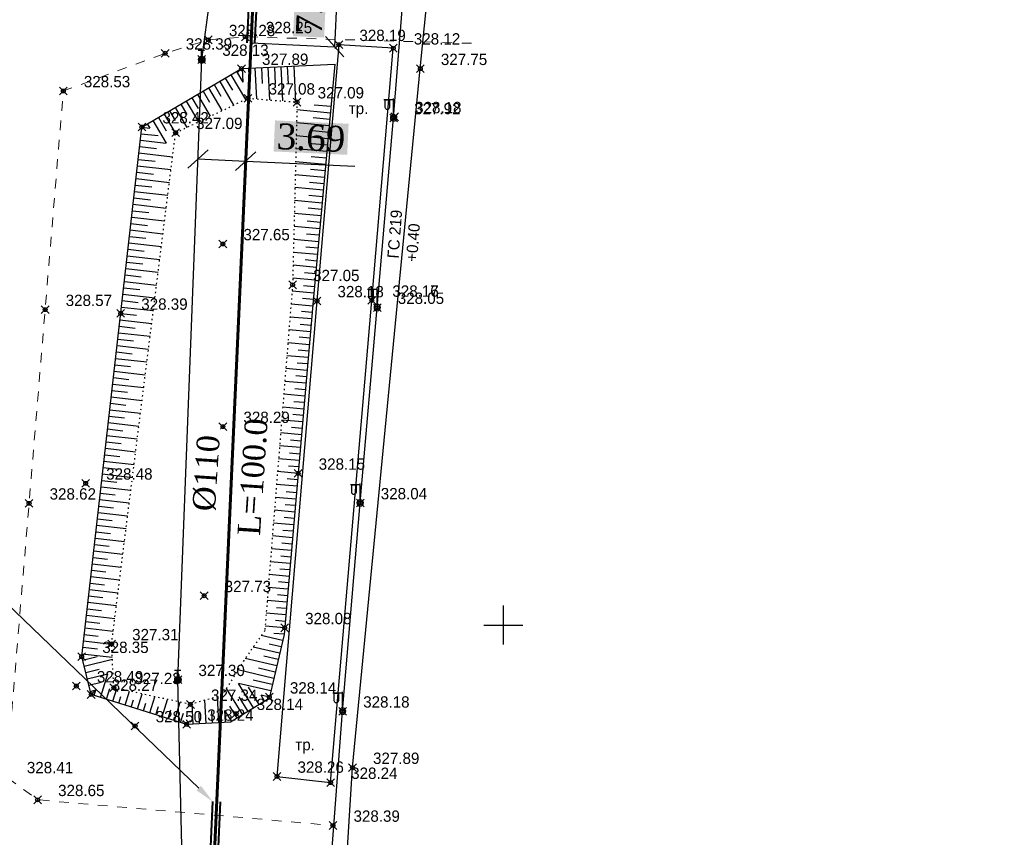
# Model space of a CAD drawing. Header units: metres. Extents: x 703769 to 722343, y 4313031 to 4317457.
# Tile 340 of 409: x 708291 to 708367, y 4315712 to 4315775. Entities that reach past the tile are written whole.
import ezdxf
from ezdxf import colors
from ezdxf.entities.mleader import LeaderData, LeaderLine
from ezdxf.math import Vec2, Vec3

# ---------------------------------------------------------------- set-up
doc = ezdxf.new("R2010")
doc.units = ezdxf.units.M
doc.header["$LTSCALE"] = 0.5
doc.header["$PDMODE"] = 35
doc.header["$PDSIZE"] = 0.3
for name, pattern in [('Auto_Street_NotBorder_Line_m1', [3, 1.5, -1.5]), ('ДОРОГИ_СТРОЯЩ', [9, 8, -1]), ('Контура низ откосов  Штриховая 0.1-0.5 - - - - - - -', [0.6, 0.1, -0.5])]:
    doc.linetypes.add(name, pattern=pattern)
for name, color, linetype in [('(001) Сетка', 92, 'Continuous'), ('(004) Точки рельефа', 7, 'Continuous'), ('(013) Газ', 30, 'ИК_Газопровод -------г--------'), ('(016) Кабель', 1, 'Continuous'), ('(019) Связь', 3, 'ИК_КАБ_СВЯЗИ'), ('(022) Возд. Линии', 7, 'Continuous'), ('(025) Дорога', 7, 'Continuous'), ('(035) Откосы', 7, 'Continuous'), ('annotation', 251, 'Continuous')]:
    doc.layers.add(name, color=color, linetype=linetype)
doc.layers.add('AUTO#_ROADS_EXIST_L', color=7, linetype='Continuous', lineweight=15, true_color=0x000000)
doc.layers.add('ВОДОПРОВОД текст', color=7, linetype='Continuous', lineweight=50)
doc.styles.add('BM-431', font='txt')
doc.styles.add('D-431', font='txt')
doc.styles.get("Standard").update_dxf_attribs({"font": 'times.ttf'})
doc.styles.add('Times New Roman', font='times.ttf')
doc.linetypes.add('GAZ_VOZDUSH', pattern='A,1,-2,["~",Standard,S=3,R=0,X=-1.5,Y=-1.5],-1,10', length=14)
doc.linetypes.add('ИК_Газопровод -------г--------', pattern='A,9,-0.6,["Г",Standard,S=1.2,R=0,X=0,Y=-0.6],-1.2', length=10.8)
doc.linetypes.add('ИК_КАБ_СВЯЗИ', pattern='A,4,["o",Standard,S=0.5,R=0,X=0,Y=-0.125],4,-2', length=10)
doc.linetypes.add('ИК_Э_КАБ_ВН', pattern='A,8,-2,["<<",Standard,S=1,R=0,X=0,Y=-0.5],8,[">>",Standard,S=1,R=0,X=-1,Y=-0.5],-2', length=20)
doc.linetypes.add('ИК_Э_КАБ_НН', pattern='A,8,-2,["<",Standard,S=1,R=0,X=0,Y=-0.5],8,[">",Standard,S=1,R=0,X=-0.5,Y=-0.5],-2', length=20)
doc.dimstyles.new('300', dxfattribs={"dimtxt": 2, "dimasz": 1.5, "dimexe": 0, "dimexo": 0, "dimgap": 1, "dimtad": 1, "dimzin": 0, "dimdsep": 46, "dimtxsty": 'Standard', "dimblk": 'OBLIQUE', "dimcen": 0, "dimclrd": 1, "dimclre": 1, "dimclrt": 1, "dimadec": 1, "dimazin": 0, "dimtfac": 1, "dimtofl": 0, "dimtmove": 0, "dimatfit": 3, "dimfxl": 3, "dimtfill": 2, "dimtfillclr": 7, "dimtolj": 1, "dimtzin": 0, "dimlwd": 25, "dimlwe": -1, "dimarcsym": 0})

# ---------------------------------------------------------------- blocks, each defined once
blk = doc.blocks.new('*X145')
at = {"color": 0}
for p, q in [((9.5, 5.08), (10.49, 5.08)), ((9.5, 5.07), (10.49, 5.07)), ((9.5, 5.06), (10.49, 5.06)), ((9.5, 5.05), (10.49, 5.05)), ((9.5, 5.04), (10.49, 5.04)), ((9.5, 5.03), (10.49, 5.03)), ((9.5, 5.02), (10.5, 5.02)), ((9.5, 5.01), (10.5, 5.01)), ((9.5, 5), (10.5, 5)), ((9.5, 4.99), (10.5, 4.99)), ((9.5, 4.98), (10.5, 4.98)), ((9.5, 4.97), (10.5, 4.97)), ((9.5, 4.96), (10.49, 4.96)), ((9.5, 4.95), (10.49, 4.95)), ((9.5, 4.94), (10.49, 4.94)), ((9.5, 4.93), (10.49, 4.93)), ((9.5, 4.92), (10.49, 4.92)), ((9.5, 4.91), (10.49, 4.91)), ((9.5, 4.9), (10.49, 4.9)), ((9.51, 5.12), (10.48, 5.12)), ((9.51, 5.11), (10.48, 5.11)), ((9.51, 5.1), (10.48, 5.1)), ((9.51, 5.09), (10.49, 5.09)), ((9.51, 4.89), (10.49, 4.89)), ((9.51, 4.88), (10.48, 4.88)), ((9.51, 4.87), (10.48, 4.87)), ((9.51, 4.86), (10.48, 4.86)), ((9.52, 5.16), (10.47, 5.16)), ((9.52, 5.15), (10.47, 5.15)), ((9.52, 5.14), (10.47, 5.14)), ((9.52, 5.13), (10.48, 5.13)), ((9.52, 4.85), (10.48, 4.85)), ((9.52, 4.84), (10.47, 4.84)), ((9.52, 4.83), (10.47, 4.83)), ((9.53, 5.18), (10.46, 5.18)), ((9.53, 5.17), (10.46, 5.17)), ((9.53, 4.82), (10.47, 4.82)), ((9.53, 4.81), (10.46, 4.81)), ((9.53, 4.8), (10.46, 4.8)), ((9.54, 5.2), (10.45, 5.2)), ((9.54, 5.19), (10.46, 5.19)), ((9.54, 4.79), (10.45, 4.79)), ((9.54, 4.78), (10.45, 4.78)), ((9.55, 5.22), (10.44, 5.22)), ((9.55, 5.21), (10.45, 5.21)), ((9.55, 4.77), (10.44, 4.77)), ((9.55, 4.76), (10.44, 4.76)), ((9.56, 5.24), (10.43, 5.24)), ((9.56, 5.23), (10.44, 5.23)), ((9.56, 4.75), (10.43, 4.75)), ((9.56, 4.74), (10.43, 4.74)), ((9.57, 5.26), (10.42, 5.26)), ((9.57, 5.25), (10.43, 5.25)), ((9.57, 4.73), (10.42, 4.73)), ((9.58, 5.27), (10.41, 5.27)), ((9.58, 4.72), (10.41, 4.72)), ((9.58, 4.71), (10.41, 4.71)), ((9.59, 5.29), (10.4, 5.29)), ((9.59, 5.28), (10.41, 5.28)), ((9.59, 4.7), (10.4, 4.7)), ((9.6, 5.3), (10.39, 5.3)), ((9.6, 4.69), (10.39, 4.69)), ((9.61, 5.31), (10.38, 5.31)), ((9.61, 4.68), (10.39, 4.68)), ((9.61, 4.67), (10.38, 4.67)), ((9.62, 5.32), (10.37, 5.32)), ((9.62, 4.66), (10.37, 4.66)), ((9.63, 5.33), (10.37, 5.33)), ((9.63, 4.65), (10.36, 4.65)), ((9.64, 5.34), (10.36, 5.34)), ((9.64, 4.64), (10.35, 4.64)), ((9.65, 5.35), (10.35, 5.35)), ((9.65, 4.63), (10.34, 4.63)), ((9.66, 5.36), (10.34, 5.36)), ((9.66, 4.62), (10.33, 4.62)), ((9.67, 5.37), (10.32, 5.37)), ((9.67, 4.61), (10.32, 4.61)), ((9.68, 5.38), (10.31, 5.38)), ((9.69, 5.39), (10.3, 5.39)), ((9.69, 4.6), (10.31, 4.6)), ((9.7, 4.59), (10.29, 4.59)), ((9.71, 5.4), (10.29, 5.4)), ((9.71, 4.58), (10.28, 4.58)), ((9.72, 5.41), (10.27, 5.41)), ((9.73, 4.57), (10.26, 4.57)), ((9.74, 5.42), (10.26, 5.42)), ((9.75, 5.43), (10.24, 5.43)), ((9.77, 5.44), (10.22, 5.44)), ((9.79, 5.45), (10.2, 5.45)), ((9.82, 5.46), (10.18, 5.46)), ((9.85, 5.47), (10.15, 5.47)), ((9.88, 5.48), (10.11, 5.48)), ((9.94, 5.49), (10.05, 5.49)), ((9.75, 4.56), (10.25, 4.56)), ((9.76, 4.55), (10.23, 4.55)), ((9.78, 4.54), (10.21, 4.54)), ((9.81, 4.53), (10.18, 4.53)), ((9.83, 4.52), (10.16, 4.52)), ((9.87, 4.51), (10.12, 4.51)), ((9.91, 4.5), (10.08, 4.5))]:
    blk.add_line(p, q, dxfattribs=at)
blk = doc.blocks.new('I01070')
at = {"color": 0}
blk.add_circle((0.05, 0.03), 0.5, dxfattribs=at)
blk.add_blockref('*X145', (-9.95, -4.96), dxfattribs=at)
blk = doc.blocks.new('I0195')
at = {"layer": '(016) Кабель', "color": 0, "linetype": 'ИК_Э_КАБ_ВН'}
for p, q in [((-0.275, 0.74), (0.225, 0.74)), ((-0.025, 0.24), (-0.025, 0.74))]:
    blk.add_line(p, q, dxfattribs=at)
at = {"layer": '(016) Кабель', "color": 0, "linetype": 'ИК_Э_КАБ_ВН', "xscale": 0.5, "yscale": 0.5, "zscale": 0.5}
blk.add_blockref('I01070', (-0.025, -0.01), dxfattribs=at)
blk = doc.blocks.new('f')
at = {"layer": '(022) Возд. Линии'}
for points in [[(0, 0.25), (0, 1.5)], [(0, 1.4), (0.75, 1.4)]]:
    blk.add_lwpolyline(points, dxfattribs=at)
blk.add_lwpolyline([(0.4875, 0.65), (0.4875, 0.65, 0.4142136), (0.65, 0.8125), (0.65, 1.4), (0.325, 1.4), (0.325, 0.8125, 0.4142136)], format="xyb", close=True, dxfattribs=at)
blk.add_circle((0, 0), 0.25, dxfattribs=at)
blk = doc.blocks.new('Setka')
at = {"layer": '(001) Сетка'}
for p, q in [((0, 1.5), (0, -1.5)), ((-1.5, 0), (1.5, 0))]:
    blk.add_line(p, q, dxfattribs=at)
blk = doc.blocks.new('_Oblique')
at = {"color": 0, "linetype": 'ByBlock', "lineweight": -2}
blk.add_line((-0.5, -0.5), (0.5, 0.5), dxfattribs=at)
blk = doc.blocks.new('*D529')
at = {"color": 1, "lineweight": 25, "transparency": 16777216}
for p, q in [((708304.892, 4315764.439), (708308.582, 4315764.272)), ((708308.582, 4315764.272), (708316.994, 4315763.891))]:
    blk.add_line(p, q, dxfattribs=at)
at = {"layer": 'Defpoints', "color": 0, "lineweight": 40, "transparency": 16777216}
for p in [(708304.892, 4315764.439, 325.431), (708308.582, 4315764.272), (708308.582, 4315764.272)]:
    blk.add_point(p, dxfattribs=at)
at = {"color": 1, "lineweight": 25, "transparency": 16777216, "xscale": 1.5, "yscale": 1.5, "zscale": 1.5}
for p, rotation in [((708304.892, 4315764.439), 177.4041943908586), ((708308.582, 4315764.272), 357.4041943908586)]:
    blk.add_blockref('_Oblique', p, dxfattribs=dict(at, rotation=rotation))
at = {"color": 1, "lineweight": 40, "transparency": 16777216, "insert": (708313.629, 4315766.066), "char_height": 2, "attachment_point": 5, "rotation": 357.40419, "bg_fill": 1, "box_fill_scale": 1.1, "bg_fill_color": 7, "bg_fill_true_color": 16777215, "bg_fill_transparency": 0}
blk.add_mtext('\\A1;3.69', dxfattribs=at)
blk = doc.blocks.new('*D548')
at = {"color": 1, "transparency": 16777216}
for p, q in [((708309.314, 4315780.415), (708315.765, 4315780.122)), ((708308.996, 4315773.4), (708315.447, 4315773.107))]:
    blk.add_line(p, q, dxfattribs=at)
at = {"color": 1, "lineweight": 25, "transparency": 16777216}
blk.add_line((708315.765, 4315780.122), (708315.447, 4315773.107), dxfattribs=at)
at = {"layer": 'Defpoints', "color": 0, "lineweight": 40, "transparency": 16777216}
for p in [(708309.314, 4315780.415), (708308.996, 4315773.4), (708315.447, 4315773.107)]:
    blk.add_point(p, dxfattribs=at)
at = {"color": 1, "lineweight": 25, "transparency": 16777216, "xscale": 1.5, "yscale": 1.5, "zscale": 1.5}
for p, rotation in [((708315.765, 4315780.122), 87.40419439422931), ((708315.447, 4315773.107), 267.4041943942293)]:
    blk.add_blockref('_Oblique', p, dxfattribs=dict(at, rotation=rotation))
at = {"color": 1, "lineweight": 40, "transparency": 16777216, "insert": (708313.587, 4315776.706), "char_height": 2, "attachment_point": 5, "rotation": 87.40419, "bg_fill": 1, "box_fill_scale": 1.1, "bg_fill_color": 7, "bg_fill_true_color": 16777215, "bg_fill_transparency": 0}
blk.add_mtext('\\A1;7.02', dxfattribs=at)

msp = doc.modelspace()

# ---------------------------------------------------------------- linework, layer by layer
at = {"layer": '(013) Газ', "linetype": 'GAZ_VOZDUSH', "elevation": 324.816, "flags": 128}
msp.add_lwpolyline([(708293.165, 4315421.558), (708293.434, 4315426.044), (708297.716, 4315485.96), (708299.668, 4315508.577), (708302.24, 4315538.464), (708309.527, 4315632.96), (708316.081, 4315705.444), (708316.824, 4315717.447), (708322.062, 4315771.409), (708325.306, 4315803.846), (708325.824, 4315815.814), (708330.36, 4315869.098), (708333.801, 4315903.034), (708336.798, 4315930.914), (708339.728, 4315977.872), (708351.364, 4316115.034), (708352.677, 4316127.049)], dxfattribs=at)
at = {"layer": '(016) Кабель', "linetype": 'ИК_Э_КАБ_НН', "elevation": 326.597, "flags": 128}
msp.add_lwpolyline([(708249.985, 4314981.479), (708250.82, 4314994.453), (708251.559, 4315005.82), (708252.37, 4315018.441), (708253.053, 4315029.231), (708253.787, 4315042.038), (708254.637, 4315054.862), (708255.635, 4315071.329), (708256.598, 4315086.747), (708257.467, 4315101.098), (708258.354, 4315115.971), (708259.411, 4315132.067), (708260.336, 4315147.885), (708261.397, 4315163.669), (708264.541, 4315183.982), (708266.176, 4315199.034), (708267.362, 4315213.475), (708268.374, 4315229.02), (708269.845, 4315242.198), (708271.828, 4315255.337), (708273.674, 4315269.524), (708275.505, 4315283.281), (708277.38, 4315297.394), (708281.752, 4315326.597), (708283.598, 4315341.056), (708285.41, 4315355.306), (708287.069, 4315373.866), (708288.446, 4315388.958), (708289.84, 4315403.858), (708291.182, 4315418.537), (708292.537, 4315433.784), (708294.032, 4315449.283), (708295.507, 4315463.66), (708296.078, 4315478.064), (708297.37, 4315493.303), (708298.657, 4315508.657), (708299.851, 4315523.654), (708301.076, 4315538.719), (708302.334, 4315553.605), (708303.538, 4315568.681), (708306.01, 4315599.024), (708308.439, 4315629.26), (708310.925, 4315659.518), (708314.819, 4315705.429), (708316.066, 4315721.797), (708317.423, 4315737.878), (708318.736, 4315752.964), (708319.999, 4315767.605), (708321.351, 4315784.629), (708322.651, 4315800.258), (708323.922, 4315814.9), (708325.202, 4315828.081), (708326.515, 4315842.883), (708327.984, 4315858.663), (708329.163, 4315872.867), (708330.365, 4315887.889), (708331.555, 4315902.908), (708332.679, 4315917.08), (708333.897, 4315932.711), (708335.115, 4315947.857), (708336.225, 4315962.741), (708337.469, 4315977.821), (708338.545, 4315992.145), (708339.663, 4316007.377), (708340.941, 4316022.682), (708342.079, 4316037.728), (708343.178, 4316052.432), (708344.309, 4316067.191), (708345.452, 4316082.234), (708346.637, 4316096.926), (708347.806, 4316111.892), (708349.626, 4316127.437), (708351.153, 4316141.846), (708352.719, 4316156.666), (708355.709, 4316187.043), (708356.969, 4316201.735), (708358.286, 4316216.561), (708359.517, 4316231.321), (708360.786, 4316246.466), (708362.123, 4316261.412), (708363.033, 4316272.851), (708364.289, 4316286.262), (708365.798, 4316301.906), (708367.145, 4316317.788)], dxfattribs=at)
at = {"layer": '(019) Связь', "elevation": 325.431, "flags": 128}
msp.add_lwpolyline([(708153.006, 4314105.043), (708156.993, 4314142.734), (708156.993, 4314142.734), (708174.147, 4314200.184), (708174.323, 4314203.958), (708195.362, 4314453.153), (708204.073, 4314563.084), (708218.911, 4314738.478), (708226.164, 4314758.135), (708236.601, 4314958.674), (708237.563, 4314979.166), (708241.532, 4315051.931), (708251.542, 4315144.303), (708253.161, 4315164.518), (708257.428, 4315233.645), (708258.881, 4315245.481), (708269.326, 4315369.847), (708270.394, 4315382.606), (708278.265, 4315465.509), (708280.616, 4315477.921), (708295.324, 4315641.488), (708303.766, 4315706.848), (708303.348, 4315724.234), (708305.187, 4315772.118), (708306.696, 4315783.119), (708308.615, 4315806.312), (708309.889, 4315815.038), (708320.552, 4315934.795), (708321.594, 4315946.168), (708336.888, 4316115.682), (708345.287, 4316227.711), (708346.981, 4316228.783), (708355.083, 4316230.156), (708358.134, 4316229.662)], dxfattribs=at)
at = {"layer": '(025) Дорога', "elevation": 327.961, "flags": 128}
msp.add_lwpolyline([(708310.994, 4315716.763), (708315.137, 4315716.294), (708318.317, 4315753.517), (708319.977, 4315772.991), (708315.774, 4315773.259), (708314.079, 4315753.478), (708310.994, 4315716.763)], dxfattribs=at)
at = {"layer": '(035) Откосы'}
for p, q in [((708308.303, 4315771.418, 327.949), (708308.353, 4315770.358, 327.949)), ((708308.801, 4315771.442, 327.949), (708308.856, 4315770.279, 327.949)), ((708309.299, 4315771.466, 327.949), (708309.413, 4315769.075, 327.949)), ((708309.797, 4315771.49, 327.949), (708309.856, 4315770.263, 327.949)), ((708310.295, 4315771.514, 327.949), (708310.416, 4315768.996, 327.949)), ((708310.794, 4315771.537, 327.949), (708310.855, 4315770.247, 327.949)), ((708311.292, 4315771.561, 327.949), (708311.418, 4315768.917, 327.949)), ((708311.79, 4315771.585, 327.949), (708311.855, 4315770.231, 327.949)), ((708312.288, 4315771.609, 327.949), (708312.421, 4315768.838, 327.949)), ((708307.006, 4315770.682, 327.949), (708307.555, 4315769.748, 327.949)), ((708307.436, 4315770.935, 327.949), (708308.555, 4315769.029, 327.949)), ((708307.866, 4315771.187, 327.949), (708308.353, 4315770.358, 327.949)), ((708305.715, 4315769.924, 327.949), (708306.747, 4315768.168, 327.949)), ((708306.146, 4315770.177, 327.949), (708306.672, 4315769.28, 327.949)), ((708306.576, 4315770.43, 327.949), (708307.651, 4315768.598, 327.949)), ((708304.425, 4315769.166, 327.949), (708304.908, 4315768.344, 327.949)), ((708304.855, 4315769.419, 327.949), (708305.843, 4315767.738, 327.949)), ((708305.285, 4315769.672, 327.949), (708305.79, 4315768.812, 327.949)), ((708303.135, 4315768.409, 327.949), (708304.035, 4315766.877, 327.949)), ((708303.565, 4315768.661, 327.949), (708304.026, 4315767.877, 327.949)), ((708303.995, 4315768.914, 327.949), (708304.939, 4315767.307, 327.949)), ((708315.174, 4315768.48, 327.949), (708313.86, 4315768.601, 327.949)), ((708301.845, 4315767.651, 327.949), (708302.452, 4315766.617, 327.949)), ((708302.275, 4315767.903, 327.949), (708303.13, 4315766.446, 327.949)), ((708302.705, 4315768.156, 327.949), (708303.144, 4315767.409, 327.949)), ((708315.128, 4315767.983, 327.949), (708312.534, 4315768.221, 327.949)), ((708315.083, 4315767.487, 327.949), (708313.802, 4315767.604, 327.949)), ((708300.566, 4315766.885, 327.949), (708301.178, 4315766.816, 327.949)), ((708300.984, 4315767.145, 327.949), (708301.178, 4315766.816, 327.949)), ((708301.415, 4315767.398, 327.949), (708302.43, 4315765.669, 327.949)), ((708315.037, 4315766.99, 327.949), (708312.509, 4315767.222, 327.949)), ((708300.51, 4315766.39, 327.949), (708301.816, 4315766.241, 327.949)), ((708314.946, 4315765.997, 327.949), (708312.485, 4315766.222, 327.949)), ((708314.992, 4315766.493, 327.949), (708313.744, 4315766.608, 327.949)), ((708300.397, 4315765.398, 327.949), (708301.698, 4315765.251, 327.949)), ((708300.454, 4315765.894, 327.949), (708302.43, 4315765.669, 327.949)), ((708314.9, 4315765.5, 327.949), (708313.686, 4315765.611, 327.949)), ((708300.341, 4315764.903, 327.949), (708302.936, 4315764.608, 327.949)), ((708314.855, 4315765.003, 327.949), (708312.46, 4315765.223, 327.949)), ((708314.809, 4315764.506, 327.949), (708313.628, 4315764.615, 327.949)), ((708300.228, 4315763.911, 327.949), (708302.813, 4315763.618, 327.949)), ((708300.285, 4315764.407, 327.949), (708301.58, 4315764.26, 327.949)), ((708314.764, 4315764.01, 327.949), (708312.435, 4315764.223, 327.949)), ((708300.172, 4315763.416, 327.949), (708301.461, 4315763.269, 327.949)), ((708314.673, 4315763.016, 327.949), (708312.41, 4315763.224, 327.949)), ((708314.718, 4315763.513, 327.949), (708313.571, 4315763.618, 327.949)), ((708300.059, 4315762.425, 327.949), (708301.343, 4315762.279, 327.949)), ((708300.116, 4315762.92, 327.949), (708302.689, 4315762.628, 327.949)), ((708314.627, 4315762.52, 327.949), (708313.513, 4315762.622, 327.949)), ((708300.003, 4315761.929, 327.949), (708302.565, 4315761.638, 327.949)), ((708314.582, 4315762.023, 327.949), (708312.386, 4315762.224, 327.949)), ((708314.536, 4315761.526, 327.949), (708313.455, 4315761.625, 327.949)), ((708299.89, 4315760.938, 327.949), (708302.441, 4315760.648, 327.949)), ((708299.947, 4315761.433, 327.949), (708301.225, 4315761.288, 327.949)), ((708314.491, 4315761.029, 327.949), (708312.361, 4315761.225, 327.949)), ((708299.834, 4315760.442, 327.949), (708301.106, 4315760.298, 327.949)), ((708314.4, 4315760.036, 327.949), (708312.336, 4315760.225, 327.949)), ((708314.445, 4315760.533, 327.949), (708313.397, 4315760.629, 327.949)), ((708299.721, 4315759.451, 327.949), (708300.988, 4315759.307, 327.949)), ((708299.778, 4315759.947, 327.949), (708302.317, 4315759.658, 327.949)), ((708314.354, 4315759.539, 327.949), (708313.339, 4315759.632, 327.949)), ((708299.665, 4315758.955, 327.949), (708302.193, 4315758.668, 327.949)), ((708314.309, 4315759.043, 327.949), (708312.311, 4315759.226, 327.949)), ((708314.263, 4315758.546, 327.949), (708313.281, 4315758.636, 327.949)), ((708299.552, 4315757.964, 327.949), (708302.069, 4315757.678, 327.949)), ((708299.609, 4315758.46, 327.949), (708300.87, 4315758.317, 327.949)), ((708314.218, 4315758.049, 327.949), (708312.287, 4315758.226, 327.949)), ((708299.44, 4315756.973, 327.949), (708301.945, 4315756.688, 327.949)), ((708299.496, 4315757.469, 327.949), (708300.752, 4315757.326, 327.949)), ((708314.127, 4315757.056, 327.949), (708312.262, 4315757.227, 327.949)), ((708314.172, 4315757.552, 327.949), (708313.223, 4315757.639, 327.949)), ((708299.384, 4315756.477, 327.949), (708300.633, 4315756.335, 327.949)), ((708314.036, 4315756.062, 327.949), (708312.237, 4315756.227, 327.949)), ((708314.081, 4315756.559, 327.949), (708313.165, 4315756.643, 327.949)), ((708299.271, 4315755.486, 327.949), (708300.515, 4315755.345, 327.949)), ((708299.327, 4315755.982, 327.949), (708301.821, 4315755.698, 327.949)), ((708313.99, 4315755.566, 327.949), (708313.108, 4315755.646, 327.949)), ((708299.215, 4315754.991, 327.949), (708301.697, 4315754.708, 327.949)), ((708313.945, 4315755.069, 327.949), (708312.212, 4315755.228, 327.949)), ((708299.102, 4315753.999, 327.949), (708301.573, 4315753.719, 327.949)), ((708299.158, 4315754.495, 327.949), (708300.397, 4315754.354, 327.949)), ((708313.854, 4315754.075, 327.949), (708312.16, 4315754.231, 327.949)), ((708313.899, 4315754.572, 327.949), (708313.05, 4315754.65, 327.949)), ((708299.046, 4315753.504, 327.949), (708300.278, 4315753.364, 327.949)), ((708313.764, 4315753.082, 327.949), (708312.08, 4315753.23, 327.949)), ((708313.808, 4315753.579, 327.949), (708312.964, 4315753.656, 327.949)), ((708298.933, 4315752.513, 327.949), (708300.16, 4315752.373, 327.949)), ((708298.989, 4315753.008, 327.949), (708301.449, 4315752.729, 327.949)), ((708313.721, 4315752.585, 327.949), (708312.88, 4315752.659, 327.949)), ((708298.877, 4315752.017, 327.949), (708301.325, 4315751.739, 327.949)), ((708313.677, 4315752.088, 327.949), (708312, 4315752.235, 327.949)), ((708313.633, 4315751.591, 327.949), (708312.797, 4315751.665, 327.949)), ((708298.764, 4315751.026, 327.949), (708301.201, 4315750.749, 327.949)), ((708298.82, 4315751.521, 327.949), (708300.042, 4315751.382, 327.949)), ((708313.59, 4315751.094, 327.949), (708311.92, 4315751.241, 327.949)), ((708298.708, 4315750.53, 327.949), (708299.924, 4315750.392, 327.949)), ((708313.503, 4315750.101, 327.949), (708311.84, 4315750.246, 327.949)), ((708313.546, 4315750.597, 327.949), (708312.713, 4315750.671, 327.949)), ((708298.595, 4315749.539, 327.949), (708299.805, 4315749.401, 327.949)), ((708298.651, 4315750.034, 327.949), (708301.077, 4315749.759, 327.949)), ((708313.459, 4315749.604, 327.949), (708312.63, 4315749.676, 327.949)), ((708298.539, 4315749.043, 327.949), (708300.953, 4315748.769, 327.949)), ((708313.415, 4315749.107, 327.949), (708311.76, 4315749.252, 327.949)), ((708313.372, 4315748.61, 327.949), (708312.546, 4315748.682, 327.949)), ((708298.426, 4315748.052, 327.949), (708300.83, 4315747.779, 327.949)), ((708298.482, 4315748.548, 327.949), (708299.687, 4315748.411, 327.949)), ((708313.328, 4315748.113, 327.949), (708311.68, 4315748.258, 327.949)), ((708298.37, 4315747.556, 327.949), (708299.569, 4315747.42, 327.949)), ((708313.241, 4315747.119, 327.949), (708311.6, 4315747.263, 327.949)), ((708313.285, 4315747.616, 327.949), (708312.463, 4315747.688, 327.949)), ((708298.257, 4315746.565, 327.949), (708299.45, 4315746.43, 327.949)), ((708298.314, 4315747.061, 327.949), (708300.706, 4315746.789, 327.949)), ((708313.197, 4315746.622, 327.949), (708312.379, 4315746.694, 327.949)), ((708298.145, 4315745.574, 327.949), (708299.332, 4315745.439, 327.949)), ((708298.201, 4315746.07, 327.949), (708300.582, 4315745.799, 327.949)), ((708313.154, 4315746.125, 327.949), (708311.521, 4315746.269, 327.949)), ((708313.11, 4315745.629, 327.949), (708312.295, 4315745.7, 327.949)), ((708298.088, 4315745.078, 327.949), (708300.458, 4315744.809, 327.949)), ((708313.067, 4315745.132, 327.949), (708311.441, 4315745.274, 327.949)), ((708297.976, 4315744.087, 327.949), (708300.334, 4315743.819, 327.949)), ((708298.032, 4315744.583, 327.949), (708299.214, 4315744.448, 327.949)), ((708312.979, 4315744.138, 327.949), (708311.361, 4315744.28, 327.949)), ((708313.023, 4315744.635, 327.949), (708312.212, 4315744.706, 327.949)), ((708297.919, 4315743.592, 327.949), (708299.096, 4315743.458, 327.949)), ((708312.892, 4315743.144, 327.949), (708311.281, 4315743.285, 327.949)), ((708312.936, 4315743.641, 327.949), (708312.128, 4315743.712, 327.949)), ((708297.807, 4315742.6, 327.949), (708298.977, 4315742.467, 327.949)), ((708297.863, 4315743.096, 327.949), (708300.21, 4315742.829, 327.949)), ((708312.849, 4315742.647, 327.949), (708312.045, 4315742.718, 327.949)), ((708297.75, 4315742.105, 327.949), (708300.086, 4315741.839, 327.949)), ((708312.805, 4315742.15, 327.949), (708311.201, 4315742.291, 327.949)), ((708297.638, 4315741.114, 327.949), (708299.962, 4315740.849, 327.949)), ((708297.694, 4315741.609, 327.949), (708298.859, 4315741.477, 327.949)), ((708312.718, 4315741.157, 327.949), (708311.121, 4315741.297, 327.949)), ((708312.761, 4315741.653, 327.949), (708311.961, 4315741.724, 327.949)), ((708297.581, 4315740.618, 327.949), (708298.741, 4315740.486, 327.949)), ((708312.631, 4315740.163, 327.949), (708311.041, 4315740.302, 327.949)), ((708312.674, 4315740.66, 327.949), (708311.878, 4315740.73, 327.949)), ((708297.469, 4315739.627, 327.949), (708298.622, 4315739.496, 327.949)), ((708297.525, 4315740.122, 327.949), (708299.838, 4315739.859, 327.949)), ((708312.587, 4315739.666, 327.949), (708311.794, 4315739.735, 327.949)), ((708297.412, 4315739.131, 327.949), (708299.714, 4315738.87, 327.949)), ((708312.543, 4315739.169, 327.949), (708310.961, 4315739.308, 327.949)), ((708312.5, 4315738.672, 327.949), (708311.711, 4315738.741, 327.949)), ((708297.3, 4315738.14, 327.949), (708299.59, 4315737.88, 327.949)), ((708297.356, 4315738.635, 327.949), (708298.504, 4315738.505, 327.949)), ((708312.456, 4315738.175, 327.949), (708310.881, 4315738.313, 327.949)), ((708297.243, 4315737.644, 327.949), (708298.386, 4315737.514, 327.949)), ((708312.369, 4315737.181, 327.949), (708310.801, 4315737.319, 327.949)), ((708312.413, 4315737.678, 327.949), (708311.627, 4315737.747, 327.949)), ((708297.131, 4315736.653, 327.949), (708298.268, 4315736.524, 327.949)), ((708297.187, 4315737.149, 327.949), (708299.466, 4315736.89, 327.949)), ((708312.325, 4315736.685, 327.949), (708311.543, 4315736.753, 327.949)), ((708297.075, 4315736.157, 327.949), (708299.342, 4315735.9, 327.949)), ((708312.282, 4315736.188, 327.949), (708310.722, 4315736.325, 327.949)), ((708312.238, 4315735.691, 327.949), (708311.46, 4315735.759, 327.949)), ((708296.962, 4315735.166, 327.949), (708299.218, 4315734.91, 327.949)), ((708297.018, 4315735.662, 327.949), (708298.149, 4315735.533, 327.949)), ((708312.194, 4315735.194, 327.949), (708310.642, 4315735.33, 327.949)), ((708296.849, 4315734.175, 327.949), (708299.094, 4315733.92, 327.949)), ((708296.906, 4315734.671, 327.949), (708298.031, 4315734.543, 327.949)), ((708312.107, 4315734.2, 327.949), (708310.562, 4315734.336, 327.949)), ((708312.151, 4315734.697, 327.949), (708311.376, 4315734.765, 327.949)), ((708296.793, 4315733.679, 327.949), (708297.913, 4315733.552, 327.949)), ((708312.064, 4315733.703, 327.949), (708311.293, 4315733.771, 327.949)), ((708296.68, 4315732.688, 327.949), (708297.794, 4315732.562, 327.949)), ((708296.737, 4315733.184, 327.949), (708298.97, 4315732.93, 327.949)), ((708312.02, 4315733.206, 327.949), (708310.482, 4315733.341, 327.949)), ((708311.976, 4315732.709, 327.949), (708311.209, 4315732.777, 327.949)), ((708296.624, 4315732.193, 327.949), (708298.847, 4315731.94, 327.949)), ((708311.933, 4315732.213, 327.949), (708310.402, 4315732.347, 327.949)), ((708296.511, 4315731.201, 327.949), (708298.723, 4315730.95, 327.949)), ((708296.568, 4315731.697, 327.949), (708297.676, 4315731.571, 327.949)), ((708311.846, 4315731.219, 327.949), (708310.322, 4315731.353, 327.949)), ((708311.889, 4315731.716, 327.949), (708311.126, 4315731.783, 327.949)), ((708296.455, 4315730.706, 327.949), (708297.558, 4315730.58, 327.949)), ((708311.758, 4315730.225, 327.949), (708310.242, 4315730.358, 327.949)), ((708311.802, 4315730.722, 327.949), (708311.042, 4315730.789, 327.949)), ((708296.342, 4315729.715, 327.949), (708297.44, 4315729.59, 327.949)), ((708296.399, 4315730.21, 327.949), (708298.599, 4315729.96, 327.949)), ((708311.715, 4315729.728, 327.949), (708310.958, 4315729.795, 327.949)), ((708296.286, 4315729.219, 327.949), (708298.475, 4315728.97, 327.949)), ((708311.671, 4315729.231, 327.949), (708310.162, 4315729.364, 327.949)), ((708296.173, 4315728.228, 327.949), (708298.351, 4315727.98, 327.949)), ((708296.23, 4315728.723, 327.949), (708297.321, 4315728.599, 327.949)), ((708311.584, 4315728.237, 327.949), (708310.082, 4315728.369, 327.949)), ((708311.628, 4315728.734, 327.949), (708310.875, 4315728.8, 327.949)), ((708296.117, 4315727.732, 327.949), (708297.203, 4315727.609, 327.949)), ((708311.428, 4315727.255, 327.949), (708309.784, 4315727.638, 327.949)), ((708311.54, 4315727.741, 327.949), (708310.747, 4315727.81, 327.949)), ((708296.005, 4315726.741, 327.949), (708297.129, 4315726.613, 327.949)), ((708296.061, 4315727.237, 327.949), (708298.227, 4315726.99, 327.949)), ((708311.202, 4315726.283, 327.949), (708309.164, 4315726.758, 327.949)), ((708311.315, 4315726.769, 327.949), (708310.394, 4315726.984, 327.949)), ((708295.948, 4315726.245, 327.949), (708298.279, 4315725.98, 327.949)), ((708295.986, 4315725.756, 327.949), (708297.124, 4315726.039, 327.949)), ((708296.107, 4315725.272, 327.949), (708298.288, 4315725.815, 327.949)), ((708310.975, 4315725.312, 327.949), (708308.544, 4315725.879, 327.949)), ((708311.088, 4315725.797, 327.949), (708309.971, 4315726.058, 327.949)), ((708296.227, 4315724.788, 327.949), (708297.27, 4315725.047, 327.949)), ((708310.862, 4315724.826, 327.949), (708309.558, 4315725.13, 327.949)), ((708296.348, 4315724.304, 327.949), (708297.934, 4315724.699, 327.949)), ((708297.361, 4315722.868, 327.949), (708297.934, 4315724.699, 327.949)), ((708310.748, 4315724.34, 327.949), (708307.976, 4315724.987, 327.949)), ((708296.469, 4315723.82, 327.949), (708297.416, 4315724.056, 327.949)), ((708297.837, 4315722.72, 327.949), (708298.098, 4315723.554, 327.949)), ((708298.313, 4315722.571, 327.949), (708298.624, 4315723.565, 327.949)), ((708308.347, 4315721.529, 327.949), (708307.091, 4315723.565, 327.949)), ((708310.522, 4315723.369, 327.949), (708308.026, 4315723.951, 327.949)), ((708309.196, 4315722.053, 327.949), (708308.026, 4315723.951, 327.949)), ((708309.621, 4315722.315, 327.949), (708308.798, 4315723.649, 327.949)), ((708310.635, 4315723.854, 327.949), (708309.166, 4315724.197, 327.949)), ((708296.589, 4315723.336, 327.949), (708297.018, 4315723.443, 327.949)), ((708296.885, 4315723.017, 327.949), (708297.018, 4315723.443, 327.949)), ((708298.789, 4315722.422, 327.949), (708298.951, 4315722.94, 327.949)), ((708299.265, 4315722.273, 327.949), (708299.603, 4315723.351, 327.949)), ((708300.218, 4315721.975, 327.949), (708300.581, 4315723.138, 327.949)), ((708301.17, 4315721.677, 327.949), (708301.56, 4315722.925, 327.949)), ((708306.517, 4315720.908, 327.949), (708306.416, 4315722.937, 327.949)), ((708308.772, 4315721.791, 327.949), (708308.079, 4315722.915, 327.949)), ((708310.408, 4315722.883, 327.949), (708309.764, 4315723.033, 327.949)), ((708310.045, 4315722.577, 327.949), (708309.764, 4315723.033, 327.949)), ((708299.742, 4315722.124, 327.949), (708299.917, 4315722.684, 327.949)), ((708300.694, 4315721.826, 327.949), (708300.882, 4315722.429, 327.949)), ((708301.646, 4315721.528, 327.949), (708301.847, 4315722.173, 327.949)), ((708302.122, 4315721.379, 327.949), (708302.538, 4315722.711, 327.949)), ((708303.074, 4315721.082, 327.949), (708303.517, 4315722.498, 327.949)), ((708304.524, 4315720.809, 327.949), (708304.447, 4315722.362, 327.949)), ((708305.521, 4315720.858, 327.949), (708305.432, 4315722.649, 327.949)), ((708307.923, 4315721.267, 327.949), (708307.36, 4315722.18, 327.949)), ((708302.598, 4315721.231, 327.949), (708302.813, 4315721.918, 327.949)), ((708303.55, 4315720.933, 327.949), (708303.778, 4315721.662, 327.949)), ((708305.022, 4315720.833, 327.949), (708304.981, 4315721.67, 327.949)), ((708306.019, 4315720.883, 327.949), (708305.971, 4315721.838, 327.949)), ((708307.498, 4315721.005, 327.949), (708306.969, 4315721.864, 327.949)), ((708307.015, 4315720.932, 327.949), (708306.969, 4315721.864, 327.949))]:
    msp.add_line(p, q, dxfattribs=at)
at = {"layer": '(035) Откосы', "elevation": 327.949, "flags": 128}
msp.add_lwpolyline([(708304.026, 4315720.784), (708296.65, 4315723.091), (708295.922, 4315726.015), (708300.568, 4315766.901), (708308.255, 4315771.416), (708315.474, 4315771.761), (708313.8, 4315753.491), (708311.54, 4315727.733), (708310.386, 4315722.787), (708307.411, 4315720.952), (708304.026, 4315720.784)], dxfattribs=at)
at = {"layer": '(035) Откосы', "linetype": 'Контура низ откосов  Штриховая 0.1-0.5 - - - - - - -', "elevation": 327.04}
msp.add_lwpolyline([(708304.316, 4315722.324), (708298.398, 4315723.614), (708298.228, 4315727), (708303.169, 4315766.465), (708308.762, 4315769.127), (708312.549, 4315768.828), (708312.2, 4315754.724), (708310.054, 4315728.022), (708308.433, 4315725.721), (708306.763, 4315723.038), (708304.316, 4315722.324)], dxfattribs=at)
at = {"color": 7, "lineweight": 60, "flags": 128}
msp.add_lwpolyline([(708357.248, 4316377.175), (708348.812, 4316273.22), (708353.557, 4316257.858), (708353.557, 4316257.858), (708347.85, 4316184.516), (708345.678, 4316161.373), (708341.109, 4316137.997), (708335.61, 4316072.004), (708331.974, 4316031.837), (708328.458, 4315988.492), (708323.014, 4315931.637), (708323.014, 4315931.637), (708318.91, 4315884.75), (708318.91, 4315884.75), (708310.198, 4315791.027), (708310.198, 4315791.027), (708309.338, 4315780.95), (708304.899, 4315683.04), (708304.899, 4315683.04), (708296.663, 4315617.1)], dxfattribs=at)
at = {"color": 1, "lineweight": 40, "flags": 128}
for points in [[(708308.696, 4315773.416), (708309.115, 4315781.86)], [(708309.295, 4315773.387), (708309.714, 4315781.83)], [(708305.75, 4315708.44), (708306.04, 4315714.824)], [(708306.35, 4315708.413), (708306.639, 4315714.797)]]:
    msp.add_lwpolyline(points, dxfattribs=at)
at = {"color": 0, "linetype": 'ByBlock', "lineweight": -2, "transparency": 16777216}
for p in [(708305.698, 4315773.639, 328.278), (708308.548, 4315773.868, 328.251), (708315.774, 4315773.259, 328.189), (708319.977, 4315772.991, 328.125), (708302.367, 4315772.599, 328.386), (708305.187, 4315772.118, 328.127), (708308.255, 4315771.416, 327.891), (708322.062, 4315771.409, 327.753), (708294.502, 4315769.689, 328.533), (708308.762, 4315769.127, 327.078), (708312.549, 4315768.828, 327.089), (708319.999, 4315767.605, 327.923), (708320.076, 4315767.689, 328.181), (708300.568, 4315766.901, 328.425), (708303.169, 4315766.465, 327.094), (708306.819, 4315757.876, 327.652), (708312.2, 4315754.724, 327.053), (708314.079, 4315753.478, 328.183), (708318.316, 4315753.516, 328.166), (708318.317, 4315753.517, 328.164), (708318.736, 4315752.964, 328.047), (708293.099, 4315752.803, 328.57), (708298.933, 4315752.513, 328.389), (708306.819, 4315743.768, 328.286), (708312.631, 4315740.163, 328.151), (708296.224, 4315739.399, 328.482), (708291.857, 4315737.854, 328.618), (708317.423, 4315737.878, 328.042), (708305.375, 4315730.715, 327.726), (708311.584, 4315728.237, 328.077), (708298.228, 4315727, 327.312), (708295.922, 4315726.015, 328.346), (708303.348, 4315724.234, 327.3), (708295.509, 4315723.741, 328.488), (708298.398, 4315723.614, 327.227), (708296.65, 4315723.091, 328.274), (708310.408, 4315722.883, 328.14), (708304.316, 4315722.324, 327.335), (708316.066, 4315721.797, 328.181), (708307.841, 4315721.612, 328.137), (708300.044, 4315720.66, 328.499), (708304.026, 4315720.784, 328.244), (708316.824, 4315717.447, 327.887), (708310.994, 4315716.763, 328.256), (708315.137, 4315716.294, 328.241), (708292.513, 4315714.962, 328.647), (708315.318, 4315712.981, 328.394)]:
    msp.add_point(p, dxfattribs=at)
at = {"layer": 'AUTO#_ROADS_EXIST_L', "linetype": 'Auto_Street_NotBorder_Line_m1', "lineweight": 15, "elevation": -0.295, "flags": 128}
msp.add_lwpolyline([(708326.011, 4315773.37), (708308.548, 4315773.868), (708305.698, 4315773.639), (708302.367, 4315772.599), (708294.502, 4315769.689), (708290.102, 4315716.729), (708292.513, 4315714.962), (708315.318, 4315712.981)], dxfattribs=at)

# ---------------------------------------------------------------- block references
at = {"layer": '(001) Сетка'}
msp.add_blockref('Setka', (708328.465, 4315728.456), dxfattribs=at)
at = {"layer": '(019) Связь', "color": 0}
for p in [(708305.187, 4315772.103, 327.241), (708303.348, 4315724.219, 327.241)]:
    msp.add_blockref('I0195', p, dxfattribs=at)
at = {"layer": '(022) Возд. Линии', "xscale": -1}
for p in [(708319.999, 4315767.605, 326.597), (708318.736, 4315752.964, 326.597), (708317.423, 4315737.878, 326.597), (708316.066, 4315721.797, 326.597)]:
    msp.add_blockref('f', p, dxfattribs=at)

# ---------------------------------------------------------------- texts
at = {"layer": '(004) Точки рельефа', "style": 'D-431'}
for s, p in [('328.28', (708307.284, 4315773.922, 328.278)), ('328.25', (708310.134, 4315774.151, 328.251)), ('328.39', (708303.953, 4315772.883, 328.386)), ('328.19', (708317.36, 4315773.543, 328.189)), ('328.12', (708321.563, 4315773.274, 328.125)), ('328.13', (708306.773, 4315772.401, 328.127)), ('327.89', (708309.841, 4315771.7, 327.891)), ('327.75', (708323.648, 4315771.69, 327.753)), ('328.53', (708296.088, 4315769.972, 328.533)), ('327.08', (708310.348, 4315769.41, 327.078)), ('327.09', (708314.135, 4315769.112, 327.089)), ('327.92', (708321.585, 4315767.889, 327.923)), ('328.18', (708321.662, 4315767.972, 328.181)), ('328.42', (708302.154, 4315767.184, 328.425)), ('327.09', (708304.755, 4315766.749, 327.094)), ('327.65', (708308.405, 4315758.162, 327.652)), ('327.05', (708313.786, 4315755.006, 327.053)), ('328.17', (708319.902, 4315753.799, 328.166)), ('328.16', (708319.903, 4315753.802, 328.164)), ('328.57', (708294.685, 4315753.086, 328.57)), ('328.18', (708315.665, 4315753.761, 328.183)), ('328.05', (708320.322, 4315753.247, 328.047)), ('328.39', (708300.519, 4315752.797, 328.389)), ('328.29', (708308.405, 4315744.053, 328.286)), ('328.15', (708314.217, 4315740.446, 328.151)), ('328.48', (708297.81, 4315739.682, 328.482)), ('328.62', (708293.443, 4315738.14, 328.618)), ('328.04', (708319.009, 4315738.161, 328.042)), ('327.73', (708306.961, 4315730.995, 327.726)), ('328.08', (708313.17, 4315728.521, 328.077)), ('327.31', (708299.814, 4315727.279, 327.312)), ('328.35', (708297.508, 4315726.298, 328.346)), ('327.30', (708304.934, 4315724.516, 327.3)), ('328.49', (708297.095, 4315724.025, 328.488)), ('327.23', (708299.984, 4315723.893, 327.227)), ('328.27', (708298.236, 4315723.374, 328.274)), ('328.14', (708311.994, 4315723.166, 328.14)), ('327.34', (708305.902, 4315722.603, 327.335)), ('328.14', (708309.427, 4315721.895, 328.137)), ('328.18', (708317.652, 4315722.08, 328.181)), ('328.50', (708301.63, 4315720.943, 328.499)), ('328.24', (708305.612, 4315721.067, 328.244)), ('327.89', (708318.41, 4315717.731, 327.887)), ('328.41', (708291.688, 4315717.012, 328.413)), ('328.26', (708312.58, 4315717.048, 328.256)), ('328.24', (708316.723, 4315716.577, 328.241)), ('328.65', (708294.099, 4315715.247, 328.647)), ('328.39', (708316.904, 4315713.265, 328.394))]:
    msp.add_text(s, height=0.875, dxfattribs=at).set_placement(p)
at = {"layer": '(013) Газ', "color": 0, "linetype": 'Continuous', "style": 'D-431'}
for s, p in [('ГС 219', (708320.381, 4315756.733, -0.295)), ('+0.40', (708321.811, 4315756.471, -0.295))]:
    msp.add_text(s, height=0.875, rotation=85.65264, dxfattribs=at).set_placement(p)
at = {"layer": '(025) Дорога', "linetype": 'ДОРОГИ_СТРОЯЩ', "style": 'BM-431'}
for p in [(708316.539, 4315767.9, -0.295), (708312.41, 4315718.786, -0.295)]:
    msp.add_text('тр.', height=0.875, dxfattribs=at).set_placement(p)

# ---------------------------------------------------------------- dimensions: what is measured, and where the dimension line sits
at = {"color": 1, "lineweight": 40}
for p1, p2, distance, picture, middle in [((708309.314, 4315780.415), (708308.996, 4315773.4), 6.458, '*D548', (708313.587, 4315776.706)), ((708304.892, 4315764.439, 325.431), (708308.582, 4315764.272), 0, '*D529', (708313.629, 4315766.066))]:
    dim = msp.add_aligned_dim(p1=p1, p2=p2, distance=distance, dimstyle='300', dxfattribs=at)
    dim.commit()
    dim.dimension.update_dxf_attribs({"geometry": picture, "text_midpoint": middle})

# ---------------------------------------------------------------- next in the draw order: texts
at = {"layer": 'ВОДОПРОВОД текст', "color": 7, "linetype": 'Continuous', "lineweight": 50, "char_height": 1.75, "width": 7.48307, "attachment_point": 5, "rotation": 86.22547, "style": 'Times New Roman', "bg_fill": 3, "box_fill_scale": 1, "bg_fill_color": 256, "bg_fill_transparency": 16714492}
for s, insert in [('L=100.0', (708309.128, 4315739.891, 41.38)), ('%%C110', (708305.554, 4315740.185, -404.593))]:
    msp.add_mtext(s, dxfattribs=dict(at, insert=insert))

# ---------------------------------------------------------------- next in the draw order: leaders
at = {"layer": 'annotation'}
ml = msp.add_multileader_mtext('Standard', dxfattribs=at)
ml.set_content('Кожух из стальной трубы с весьма усиленной антикоррозионной изоляцией по ГОСТ 10704-91, Ø273×5 мм, L=6.0 м.\\P(открытым способом)', color=256)
ml.set_leader_properties()
ml.build(insert=Vec2(0, 0))
ml.multileader.update_dxf_attribs({"text_right_attachment_type": 6, "dogleg_length": 0.36, "arrow_head_size": 1.5})
ctx = ml.context
ctx.base_point, ctx.char_height, ctx.arrow_head_size, ctx.landing_gap_size, ctx.plane_origin = Vec3(708245.24, 4315732.095), 1.5, 1.5, 1.5, Vec3(708377.234, 4315766.419)
ctx.right_attachment = 6
notes = []
notes.append((ctx, [(1, (1, 1, 0), (708289.11, 4315731.108), (-1, 0), 2.309, [(0, [(708306.04, 4315714.824)], 0, [])])]))
ctx.mtext.insert, ctx.mtext.width, ctx.mtext.defined_height, ctx.mtext.flow_direction = Vec3(708246.74, 4315733.082), 40.23624, 14.503, 5
ctx.mtext.has_bg_fill, ctx.mtext.bg_color, ctx.mtext.bg_scale_factor, ctx.mtext.bg_transparency, ctx.mtext.use_window_bg_color = 1, -1023409921, 1.2, 0, 0
for ctx, leaders in notes:
    for number, flags, end, landing, length, lines in leaders:
        leader = LeaderData()
        leader.index, (leader.has_last_leader_line, leader.has_dogleg_vector, leader.attachment_direction) = number, flags
        leader.last_leader_point, leader.dogleg_vector, leader.dogleg_length = Vec3(end), Vec3(landing), length
        for number, points, colour, breaks in lines:
            line = LeaderLine()
            line.index, line.vertices, line.color, line.breaks = number, Vec3.list(points), colors.encode_raw_color(colour), breaks
            leader.lines.append(line)
        ctx.leaders.append(leader)

doc.saveas('drawing.dxf')
